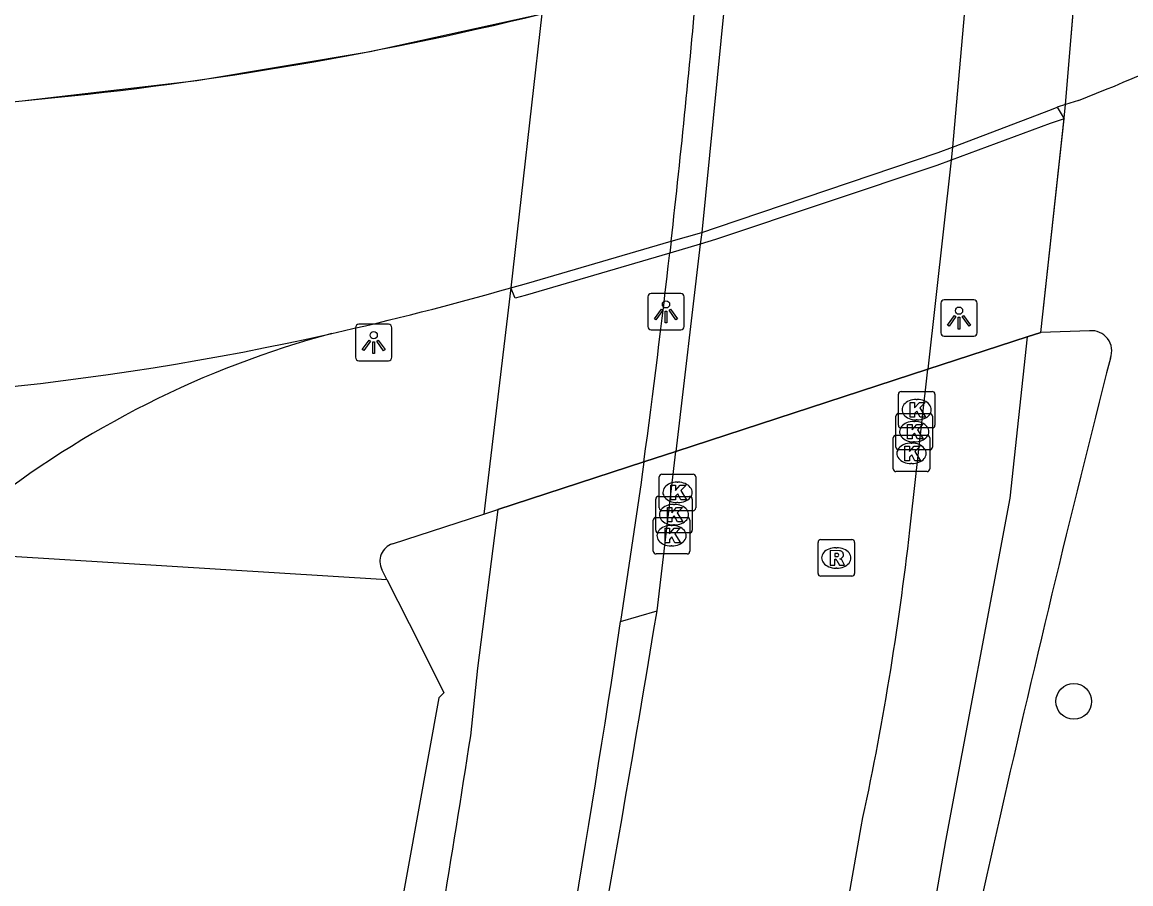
# Model space of a CAD drawing. Extents: x 155018 to 156648, y 383980 to 385733.
# Drawn here: x 156038.66 to 156069.02, y 384773.65 to 384797.24 of the extents above; entities that cross this region are included whole.
import ezdxf

# ---------------------------------------------------------------- set-up
doc = ezdxf.new("R2010")
doc.units = 0
for name, color, linetype in [('IMGEO_Berm_groen', 7, 'Continuous'), ('IMGEO_Boom', 7, 'Continuous'), ('IMGEO_Dek', 7, 'Continuous'), ('IMGEO_Fietspad_gesloten', 7, 'Continuous'), ('IMGEO_Groenvoorziening', 7, 'Continuous'), ('IMGEO_Kolk', 7, 'Continuous'), ('IMGEO_Lichtpunt', 7, 'Continuous'), ('IMGEO_Lijnafwatering', 7, 'Continuous'), ('IMGEO_Muur', 7, 'Continuous'), ('IMGEO_OVBaan_gesloten', 7, 'Continuous'), ('IMGEO_Rijbaan_regionaal_gesloten', 7, 'Continuous'), ('IMGEO_Rioolput', 7, 'Continuous'), ('IMGEO_Verkeerseiland_open', 7, 'Continuous'), ('IMGEO_Voetpad_gesloten', 7, 'Continuous')]:
    doc.layers.add(name, color=color, linetype=linetype)

msp = doc.modelspace()

# ---------------------------------------------------------------- linework, layer by layer
at = {"layer": 'IMGEO_Berm_groen'}
msp.add_lwpolyline([(156067.884, 384788.789), (156066.548, 384788.748), (156066.178, 384788.627)], dxfattribs=at)
for centre, radius, start, end in [((156067.941, 384788.241), 0.551, 338.6834, 95.9337), ((156054.027, 384763.04), 26.586, 105.0274, 128.4259), ((156534.147, 384669.235), 480.608, 165.6882, 168.85929)]:
    msp.add_arc(centre, radius, start, end, dxfattribs=at)
at = {"layer": 'IMGEO_Boom'}
msp.add_circle((156067.454, 384778.644), 0.489, dxfattribs=at)
at = {"layer": 'IMGEO_Dek'}
msp.add_lwpolyline([(156052.883, 384797.464), (156052.037, 384789.968), (156051.296, 384783.77), (156051.68, 384783.895), (156055.68, 384785.201), (156056.555, 384785.486), (156063.458, 384787.739), (156066.178, 384788.627), (156066.548, 384788.748), (156067.188, 384794.614), (156067.224, 384794.984), (156067.846, 384802.416)], dxfattribs=at)
at = {"layer": 'IMGEO_Fietspad_gesloten'}
for points in [[(156054.337, 384819.179), (156054.101, 384819.104), (156053.79, 384811.829), (156053.52, 384805.529), (156052.913, 384797.746), (156052.883, 384797.464), (156052.037, 384789.968), (156051.296, 384783.77), (156051.68, 384783.895), (156055.68, 384785.201)], [(156056.428, 384791.241), (156056.41, 384791.08), (156056.391, 384790.92)], [(156055.68, 384785.201), (156051.68, 384783.895)], [(156055.68, 384785.201), (156055.624, 384784.792), (156055.602, 384784.639), (156055.044, 384780.829)], [(156051.68, 384783.895), (156051.127, 384779.554), (156050.937, 384777.699)]]:
    msp.add_lwpolyline(points, dxfattribs=at)
for centre, radius, start, end in [((155767.618, 384823.851), 290.645, 353.55798, 355.01775), ((155783.822, 384821.903), 274.324, 352.31136, 353.51506), ((155599.225, 384849.541), 460.969, 349.19214, 351.42753), ((155711.09, 384829.924), 343.837, 349.59204, 351.26357)]:
    msp.add_arc(centre, radius, start, end, dxfattribs=at)
at = {"layer": 'IMGEO_Groenvoorziening'}
for points in [[(156048.797, 384782.954), (156051.296, 384783.77), (156051.68, 384783.895)], [(156036.732, 384782.722), (156048.645, 384781.977)], [(156048.645, 384781.977), (156048.505, 384782.254)], [(156048.645, 384781.977), (156049.55, 384780.181), (156050.206, 384778.88), (156050.061, 384778.737), (156048.104, 384767.916)]]:
    msp.add_lwpolyline(points, dxfattribs=at)
msp.add_arc((156048.951, 384782.479), 0.5, 107.9674, 206.7464, dxfattribs=at)
at = {"layer": 'IMGEO_Kolk'}
for p, q in [((156062.65, 384786.203), (156062.65, 384787.055)), ((156062.725, 384787.129), (156063.577, 384787.129)), ((156063.651, 384787.055), (156063.651, 384786.203)), ((156063.138, 384786.909), (156063.163, 384786.909)), ((156062.582, 384785.602), (156062.582, 384786.454)), ((156062.657, 384786.528), (156063.509, 384786.528)), ((156063.161, 384786.349), (156063.136, 384786.349)), ((156063.583, 384786.454), (156063.583, 384785.602)), ((156063.577, 384786.129), (156062.725, 384786.129)), ((156063.07, 384786.308), (156063.095, 384786.308)), ((156062.508, 384785.008), (156062.508, 384785.86)), ((156062.583, 384785.934), (156063.435, 384785.934)), ((156062.996, 384785.714), (156063.021, 384785.714)), ((156063.093, 384785.748), (156063.068, 384785.748)), ((156063.509, 384785.86), (156063.509, 384785.008)), ((156063.509, 384785.528), (156062.657, 384785.528)), ((156063.019, 384785.154), (156062.994, 384785.154)), ((156056.176, 384784.865), (156057.028, 384784.865)), ((156063.435, 384784.934), (156062.583, 384784.934)), ((156056.101, 384783.939), (156056.101, 384784.791)), ((156056.589, 384784.645), (156056.614, 384784.645)), ((156057.102, 384784.791), (156057.102, 384783.939)), ((156056.079, 384784.256), (156056.931, 384784.256)), ((156056.004, 384783.33), (156056.004, 384784.182)), ((156056.492, 384784.036), (156056.517, 384784.036)), ((156056.612, 384784.085), (156056.587, 384784.085)), ((156057.005, 384784.182), (156057.005, 384783.33)), ((156055.938, 384782.756), (156055.938, 384783.608)), ((156056.013, 384783.682), (156056.865, 384783.682)), ((156057.028, 384783.865), (156056.176, 384783.865)), ((156056.939, 384783.608), (156056.939, 384782.756)), ((156056.426, 384783.462), (156056.451, 384783.462)), ((156056.515, 384783.476), (156056.49, 384783.476)), ((156056.931, 384783.256), (156056.079, 384783.256)), ((156056.865, 384782.682), (156056.013, 384782.682)), ((156056.449, 384782.902), (156056.424, 384782.902))]:
    msp.add_line(p, q, dxfattribs=at)
for points in [[(156062.65, 384786.203), (156062.65, 384787.055)], [(156062.725, 384787.129), (156063.577, 384787.129)], [(156063.651, 384787.055), (156063.651, 384786.203)], [(156062.971, 384786.829), (156063.094, 384786.829), (156063.094, 384786.678), (156063.224, 384786.829), (156063.388, 384786.829), (156063.242, 384786.678), (156063.395, 384786.429), (156063.243, 384786.429), (156063.158, 384786.593), (156063.094, 384786.526), (156063.094, 384786.429), (156062.971, 384786.429), (156062.971, 384786.829)], [(156062.582, 384785.602), (156062.582, 384786.454)], [(156062.657, 384786.528), (156063.509, 384786.528)], [(156063.583, 384786.454), (156063.583, 384785.602)], [(156063.577, 384786.129), (156062.725, 384786.129)], [(156062.903, 384786.228), (156063.026, 384786.228), (156063.026, 384786.077), (156063.156, 384786.228), (156063.32, 384786.228), (156063.174, 384786.077), (156063.327, 384785.828), (156063.175, 384785.828), (156063.09, 384785.992), (156063.026, 384785.925), (156063.026, 384785.828), (156062.903, 384785.828), (156062.903, 384786.228)], [(156062.508, 384785.008), (156062.508, 384785.86)], [(156062.583, 384785.934), (156063.435, 384785.934)], [(156063.509, 384785.86), (156063.509, 384785.008)], [(156063.509, 384785.528), (156062.657, 384785.528)], [(156062.829, 384785.634), (156062.952, 384785.634), (156062.952, 384785.483), (156063.082, 384785.634), (156063.246, 384785.634), (156063.1, 384785.483), (156063.253, 384785.234), (156063.101, 384785.234), (156063.016, 384785.398), (156062.952, 384785.331), (156062.952, 384785.234), (156062.829, 384785.234), (156062.829, 384785.634)], [(156056.176, 384784.865), (156057.028, 384784.865)], [(156063.435, 384784.934), (156062.583, 384784.934)], [(156056.101, 384783.939), (156056.101, 384784.791)], [(156056.422, 384784.565), (156056.545, 384784.565), (156056.545, 384784.414), (156056.675, 384784.565), (156056.839, 384784.565), (156056.693, 384784.414), (156056.846, 384784.165), (156056.694, 384784.165), (156056.609, 384784.329), (156056.545, 384784.262), (156056.545, 384784.165), (156056.422, 384784.165), (156056.422, 384784.565)], [(156057.102, 384784.791), (156057.102, 384783.939)], [(156056.079, 384784.256), (156056.931, 384784.256)], [(156056.004, 384783.33), (156056.004, 384784.182)], [(156056.325, 384783.956), (156056.448, 384783.956), (156056.448, 384783.805), (156056.578, 384783.956), (156056.742, 384783.956), (156056.596, 384783.805), (156056.749, 384783.556), (156056.597, 384783.556), (156056.512, 384783.72), (156056.448, 384783.653), (156056.448, 384783.556), (156056.325, 384783.556), (156056.325, 384783.956)], [(156057.005, 384784.182), (156057.005, 384783.33)], [(156055.938, 384782.756), (156055.938, 384783.608)], [(156056.013, 384783.682), (156056.865, 384783.682)], [(156057.028, 384783.865), (156056.176, 384783.865)], [(156056.939, 384783.608), (156056.939, 384782.756)], [(156056.259, 384783.382), (156056.382, 384783.382), (156056.382, 384783.231), (156056.512, 384783.382), (156056.676, 384783.382), (156056.53, 384783.231), (156056.683, 384782.982), (156056.531, 384782.982), (156056.446, 384783.146), (156056.382, 384783.079), (156056.382, 384782.982), (156056.259, 384782.982), (156056.259, 384783.382)], [(156056.931, 384783.256), (156056.079, 384783.256)], [(156056.865, 384782.682), (156056.013, 384782.682)]]:
    msp.add_lwpolyline(points, dxfattribs=at)
for centre, start, end in [((156062.727, 384787.053), 91.552, 178.448), ((156062.727, 384787.053), 91.552, 178.448), ((156063.575, 384787.053), 1.552, 88.448), ((156063.575, 384787.053), 1.552, 88.448), ((156062.659, 384786.452), 91.552, 178.448), ((156062.659, 384786.452), 91.552, 178.448), ((156063.507, 384786.452), 1.552, 88.448), ((156063.507, 384786.452), 1.552, 88.448), ((156062.727, 384786.205), 181.552, 268.448), ((156062.727, 384786.205), 181.552, 268.448), ((156063.575, 384786.205), 271.552, 358.448), ((156063.575, 384786.205), 271.552, 358.448), ((156062.585, 384785.858), 91.552, 178.448), ((156062.585, 384785.858), 91.552, 178.448), ((156063.433, 384785.858), 1.552, 88.448), ((156063.433, 384785.858), 1.552, 88.448), ((156062.659, 384785.604), 181.552, 268.448), ((156062.659, 384785.604), 181.552, 268.448), ((156063.507, 384785.604), 271.552, 358.448), ((156063.507, 384785.604), 271.552, 358.448), ((156056.178, 384784.789), 91.552, 178.448), ((156056.178, 384784.789), 91.552, 178.448), ((156057.026, 384784.789), 1.552, 88.448), ((156057.026, 384784.789), 1.552, 88.448), ((156062.585, 384785.01), 181.552, 268.448), ((156062.585, 384785.01), 181.552, 268.448), ((156063.433, 384785.01), 271.552, 358.448), ((156063.433, 384785.01), 271.552, 358.448), ((156056.081, 384784.18), 91.552, 178.448), ((156056.081, 384784.18), 91.552, 178.448), ((156056.929, 384784.18), 1.552, 88.448), ((156056.929, 384784.18), 1.552, 88.448), ((156056.178, 384783.941), 181.552, 268.448), ((156056.178, 384783.941), 181.552, 268.448), ((156057.026, 384783.941), 271.552, 358.448), ((156057.026, 384783.941), 271.552, 358.448), ((156056.015, 384783.606), 91.552, 178.448), ((156056.015, 384783.606), 91.552, 178.448), ((156056.863, 384783.606), 1.552, 88.448), ((156056.863, 384783.606), 1.552, 88.448), ((156056.081, 384783.332), 181.552, 268.448), ((156056.081, 384783.332), 181.552, 268.448), ((156056.929, 384783.332), 271.552, 358.448), ((156056.929, 384783.332), 271.552, 358.448), ((156056.015, 384782.758), 181.552, 268.448), ((156056.015, 384782.758), 181.552, 268.448), ((156056.863, 384782.758), 271.552, 358.448), ((156056.863, 384782.758), 271.552, 358.448)]:
    msp.add_arc(centre, 0.0765, start, end, dxfattribs=at)
for centre, major_axis, ratio, start_param, end_param in [((156063.137, 384786.629), (-0.387, 0.002), 0.722429, 4.712389, 7.853982), ((156063.162, 384786.629), (-0.39, 0.002), 0.717154, 1.570796, 4.712389), ((156063.069, 384786.028), (-0.387, 0.002), 0.722429, 4.712389, 7.853982), ((156063.094, 384786.028), (-0.39, 0.002), 0.717154, 1.570796, 4.712389), ((156062.995, 384785.434), (-0.387, 0.002), 0.722429, 4.712389, 7.853982), ((156063.02, 384785.434), (-0.39, 0.002), 0.717154, 1.570796, 4.712389), ((156056.588, 384784.365), (-0.387, 0.002), 0.722429, 4.712389, 7.853982), ((156056.613, 384784.365), (-0.39, 0.002), 0.717154, 1.570796, 4.712389), ((156056.491, 384783.756), (-0.387, 0.002), 0.722429, 4.712389, 7.853982), ((156056.516, 384783.756), (-0.39, 0.002), 0.717154, 1.570796, 4.712389), ((156056.425, 384783.182), (-0.387, 0.002), 0.722429, 4.712389, 7.853982), ((156056.45, 384783.182), (-0.39, 0.002), 0.717154, 1.570796, 4.712389)]:
    msp.add_ellipse(centre, major_axis=major_axis, ratio=ratio, start_param=start_param, end_param=end_param, dxfattribs=at)
at = {"layer": 'IMGEO_Lichtpunt'}
for p, q in [((156055.787, 384789.716), (156055.787, 384788.909)), ((156055.787, 384789.716), (156055.787, 384788.909)), ((156056.689, 384789.811), (156055.881, 384789.811)), ((156056.689, 384789.811), (156055.881, 384789.811)), ((156056.783, 384788.909), (156056.783, 384789.716)), ((156056.783, 384788.909), (156056.783, 384789.716)), ((156063.812, 384789.543), (156063.812, 384788.736)), ((156063.812, 384789.543), (156063.812, 384788.736)), ((156064.714, 384789.638), (156063.906, 384789.638)), ((156064.714, 384789.638), (156063.906, 384789.638)), ((156064.808, 384788.736), (156064.808, 384789.543)), ((156064.808, 384788.736), (156064.808, 384789.543)), ((156047.782, 384788.873), (156047.782, 384788.066)), ((156047.782, 384788.873), (156047.782, 384788.066)), ((156048.684, 384788.968), (156047.876, 384788.968)), ((156048.684, 384788.968), (156047.876, 384788.968)), ((156048.778, 384788.066), (156048.778, 384788.873)), ((156048.778, 384788.066), (156048.778, 384788.873)), ((156055.881, 384788.815), (156056.689, 384788.815)), ((156055.881, 384788.815), (156056.689, 384788.815)), ((156063.906, 384788.642), (156064.714, 384788.642)), ((156063.906, 384788.642), (156064.714, 384788.642)), ((156047.876, 384787.972), (156048.684, 384787.972)), ((156047.876, 384787.972), (156048.684, 384787.972))]:
    msp.add_line(p, q, dxfattribs=at)
for points in [[(156056.161, 384789.38), (156056.2, 384789.352), (156056.012, 384789.09), (156055.974, 384789.117), (156056.161, 384789.38)], [(156056.373, 384789.352), (156056.411, 384789.379), (156056.598, 384789.117), (156056.559, 384789.089), (156056.373, 384789.352)], [(156056.263, 384789.332), (156056.31, 384789.332), (156056.31, 384789.01), (156056.263, 384789.01), (156056.263, 384789.332)], [(156064.186, 384789.207), (156064.225, 384789.179), (156064.037, 384788.917), (156063.999, 384788.944), (156064.186, 384789.207)], [(156064.288, 384789.159), (156064.335, 384789.159), (156064.335, 384788.837), (156064.288, 384788.837), (156064.288, 384789.159)], [(156064.398, 384789.179), (156064.436, 384789.206), (156064.623, 384788.944), (156064.584, 384788.916), (156064.398, 384789.179)], [(156048.156, 384788.537), (156048.195, 384788.509), (156048.007, 384788.247), (156047.969, 384788.274), (156048.156, 384788.537)], [(156048.258, 384788.489), (156048.305, 384788.489), (156048.305, 384788.167), (156048.258, 384788.167), (156048.258, 384788.489)], [(156048.368, 384788.509), (156048.406, 384788.536), (156048.593, 384788.274), (156048.554, 384788.246), (156048.368, 384788.509)]]:
    msp.add_lwpolyline(points, dxfattribs=at)
for centre in [(156056.286, 384789.514), (156064.311, 384789.341), (156048.281, 384788.671)]:
    msp.add_circle(centre, 0.0994, dxfattribs=at)
for centre, start, end in [((156055.881, 384789.716), 90, 180), ((156055.881, 384789.716), 90, 180), ((156056.689, 384789.716), 0, 90), ((156056.689, 384789.716), 0, 90), ((156063.906, 384789.543), 90, 180), ((156063.906, 384789.543), 90, 180), ((156064.714, 384789.543), 0, 90), ((156064.714, 384789.543), 0, 90), ((156047.876, 384788.873), 90, 180), ((156047.876, 384788.873), 90, 180), ((156048.684, 384788.873), 0, 90), ((156048.684, 384788.873), 0, 90), ((156055.881, 384788.909), 180, 270), ((156055.881, 384788.909), 180, 270), ((156056.689, 384788.909), 270, 0), ((156056.689, 384788.909), 270, 360), ((156063.906, 384788.736), 180, 270), ((156063.906, 384788.736), 180, 270), ((156064.714, 384788.736), 270, 0), ((156064.714, 384788.736), 270, 360), ((156047.876, 384788.066), 180, 270), ((156047.876, 384788.066), 180, 270), ((156048.684, 384788.066), 270, 0), ((156048.684, 384788.066), 270, 360)]:
    msp.add_arc(centre, 0.0946, start, end, dxfattribs=at)
at = {"layer": 'IMGEO_Lijnafwatering'}
msp.add_lwpolyline([(156038.098, 384795.032), (156038.283, 384795.05), (156038.469, 384795.068), (156038.655, 384795.087), (156043.434, 384795.647), (156048.181, 384796.44), (156052.883, 384797.464), (156053.07, 384797.51), (156053.257, 384797.556), (156054.565, 384797.889), (156055.867, 384798.24), (156057.165, 384798.609), (156057.462, 384798.697)], dxfattribs=at)
at = {"layer": 'IMGEO_Muur'}
for points in [[(156066.999, 384794.913), (156067.186, 384794.591), (156066.808, 384794.464), (156064.096, 384793.461), (156063.699, 384793.319), (156057.643, 384791.294), (156057.225, 384791.164), (156056.391, 384790.92), (156052.429, 384789.76), (156052.158, 384789.686), (156052.037, 384789.968)], [(156052.037, 384789.968), (156052.468, 384790.085), (156056.428, 384791.241), (156057.263, 384791.485), (156057.673, 384791.614), (156063.736, 384793.674), (156064.132, 384793.82), (156066.846, 384794.853), (156066.999, 384794.913)]]:
    msp.add_lwpolyline(points, dxfattribs=at)
at = {"layer": 'IMGEO_OVBaan_gesloten'}
for points in [[(156065.37, 384836.246), (156065.633, 384822.788), (156065.644, 384822.251), (156065.453, 384815.385), (156065.269, 384808.785), (156064.795, 384801.295), (156064.784, 384801.173), (156064.132, 384793.82), (156064.096, 384793.461), (156063.458, 384787.739)], [(156059.02, 384820.675), (156058.775, 384812.948), (156058.583, 384806.848), (156058.029, 384799.157), (156057.999, 384798.856), (156057.263, 384791.485), (156057.225, 384791.164), (156056.555, 384785.486)], [(156056.555, 384785.486), (156063.458, 384787.739)], [(156063.458, 384787.739), (156056.555, 384785.486)], [(156062.966, 384783.333), (156063.458, 384787.739)], [(156056.04, 384781.122), (156056.555, 384785.486)], [(156059.382, 384762.403), (156059.51, 384763.157), (156061.627, 384775.21)]]:
    msp.add_lwpolyline(points, dxfattribs=at)
for centre, radius, start, end in [((155981.057, 384792.663), 82.438, 347.77742, 353.5016), ((155377.348, 384893.046), 687.859, 349.104383, 350.635534)]:
    msp.add_arc(centre, radius, start, end, dxfattribs=at)
at = {"layer": 'IMGEO_Rijbaan_regionaal_gesloten'}
msp.add_lwpolyline([(156067.587, 384795.098), (156067.224, 384794.984), (156066.999, 384794.913)], dxfattribs=at)
for centre, radius, start, end in [((156029.567, 384893.254), 98.587, 275.28904, 283.68001), ((156039.957, 384865.049), 75.21, 291.55333, 294.76533), ((156028.057, 384873.719), 87.116, 282.64939, 285.97784), ((156029.914, 384865.319), 78.514, 268.13364, 282.66937)]:
    msp.add_arc(centre, radius, start, end, dxfattribs=at)
at = {"layer": 'IMGEO_Rioolput'}
for p, q in [((156060.449, 384782.146), (156060.449, 384782.998)), ((156060.524, 384783.072), (156061.376, 384783.072)), ((156061.45, 384782.998), (156061.45, 384782.146)), ((156060.937, 384782.852), (156060.962, 384782.852)), ((156061.376, 384782.072), (156060.524, 384782.072)), ((156060.96, 384782.292), (156060.935, 384782.292))]:
    msp.add_line(p, q, dxfattribs=at)
for points in [[(156060.449, 384782.146), (156060.449, 384782.998)], [(156060.524, 384783.072), (156061.376, 384783.072)], [(156061.45, 384782.998), (156061.45, 384782.146)], [(156061.038, 384782.77), (156060.786, 384782.772), (156060.786, 384782.372)], [(156060.964, 384782.691), (156060.91, 384782.691), (156060.91, 384782.61)], [(156060.786, 384782.372), (156060.91, 384782.372), (156060.91, 384782.534), (156060.921, 384782.534)], [(156060.91, 384782.61), (156060.962, 384782.61)], [(156060.968, 384782.505), (156061.039, 384782.372), (156061.179, 384782.372), (156061.114, 384782.498)], [(156061.376, 384782.072), (156060.524, 384782.072)]]:
    msp.add_lwpolyline(points, dxfattribs=at)
for centre, radius, start, end in [((156060.526, 384782.996), 0.0765, 91.552, 178.448), ((156060.526, 384782.996), 0.0765, 91.552, 178.448), ((156061.374, 384782.996), 0.0765, 1.552, 88.448), ((156061.374, 384782.996), 0.0765, 1.552, 88.448), ((156060.97, 384782.595), 0.0964, 77.0061, 93.1865), ((156060.984, 384782.652), 0.0378, 276.6634, 79.6772), ((156061.037, 384782.66), 0.109, 350.3612, 89.416), ((156060.92, 384782.481), 0.0533, 26.0293, 88.6989), ((156060.946, 384782.799), 0.19, 274.7715, 282.9687), ((156061.035, 384782.66), 0.112, 277.5842, 350.9817), ((156061.019, 384782.445), 0.108, 29.5134, 73.7905), ((156060.526, 384782.148), 0.0765, 181.552, 268.448), ((156060.526, 384782.148), 0.0765, 181.552, 268.448), ((156061.374, 384782.148), 0.0765, 271.552, 358.448), ((156061.374, 384782.148), 0.0765, 271.552, 358.448)]:
    msp.add_arc(centre, radius, start, end, dxfattribs=at)
for centre, major_axis, ratio, start_param, end_param in [((156060.936, 384782.572), (-0.387, 0.002), 0.722429, 4.712389, 7.853982), ((156060.961, 384782.572), (-0.39, 0.002), 0.717154, 1.570796, 4.712389)]:
    msp.add_ellipse(centre, major_axis=major_axis, ratio=ratio, start_param=start_param, end_param=end_param, dxfattribs=at)
at = {"layer": 'IMGEO_Verkeerseiland_open'}
for points in [[(156055.68, 384785.201), (156056.555, 384785.486)], [(156056.555, 384785.486), (156055.68, 384785.201)], [(156055.044, 384780.829), (156056.04, 384781.122)]]:
    msp.add_lwpolyline(points, dxfattribs=at)
at = {"layer": 'IMGEO_Voetpad_gesloten'}
for points in [[(156063.458, 384787.739), (156066.178, 384788.627), (156066.548, 384788.748), (156067.186, 384794.591), (156067.188, 384794.614), (156067.224, 384794.984), (156067.845, 384802.401)], [(156066.178, 384788.627), (156065.7, 384784.205), (156063.942, 384774.822), (156061.811, 384762.615), (156061.737, 384762.179)], [(156066.178, 384788.627), (156063.458, 384787.739)]]:
    msp.add_lwpolyline(points, dxfattribs=at)

doc.saveas('drawing.dxf')
